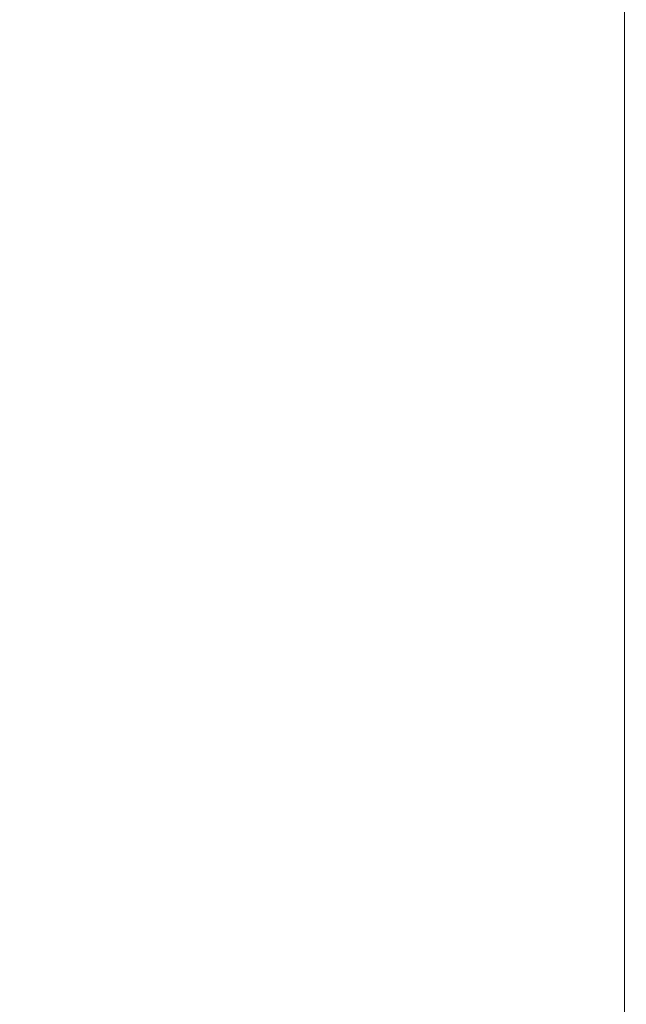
# Model space of a CAD drawing. Header units: millimetres. Extents: x -620 to 6530, y -1325 to 1325.
# Tile 641 of 656: x 8.1 to 16.53, y 186.71 to 200.41. Entities that reach past the tile are written whole.
import ezdxf

# ---------------------------------------------------------------- set-up
doc = ezdxf.new("R2010")
doc.units = ezdxf.units.MM
doc.layers.add('Plan', color=7, linetype='Continuous', true_color=0xffffff)

msp = doc.modelspace()

# ---------------------------------------------------------------- linework, layer by layer
at = {"layer": 'Plan', "color": 155, "linetype": 'Continuous', "lineweight": 18}
msp.add_open_spline([(16.497, 203.866), (9.157, 203.435), (2.081, 203), (-5.576, 202.507), (-6.423, 202.452), (-8.107, 202.342), (-10.622, 202.177), (-13.097, 202.012), (-17.997, 201.681), (-21.194, 201.46), (-25.104, 201.182), (-25.882, 201.127), (-27.428, 201.015), (-29.735, 200.848), (-32.001, 200.681), (-36.481, 200.346), (-39.396, 200.122), (-42.95, 199.84), (-43.657, 199.784), (-45.06, 199.672), (-47.152, 199.502), (-49.202, 199.333), (-53.248, 198.994), (-55.872, 198.767), (-58.421, 198.539)], degree=3, knots=[0, 0, 0, 0, 0.25, 0.25, 0.28125, 0.28125, 0.3125, 0.375, 0.375, 0.5, 0.5, 0.53125, 0.53125, 0.5625, 0.625, 0.625, 0.75, 0.75, 0.78125, 0.78125, 0.8125, 0.875, 0.875, 1, 1, 1, 1], dxfattribs=at)
at = {"layer": 'Plan', "color": 155, "linetype": 'Continuous', "lineweight": 13}
msp.add_open_spline([(16.497, -203.866), (16.509, -169.889), (16.515, -135.911), (16.524, -67.955), (16.525, -33.978), (16.525, 33.978), (16.524, 67.955), (16.515, 135.911), (16.509, 169.889), (16.497, 203.866)], degree=3, knots=[0, 0, 0, 0, 0.25, 0.25, 0.5, 0.5, 0.75, 0.75, 1, 1, 1, 1], dxfattribs=at)

doc.saveas('drawing.dxf')
